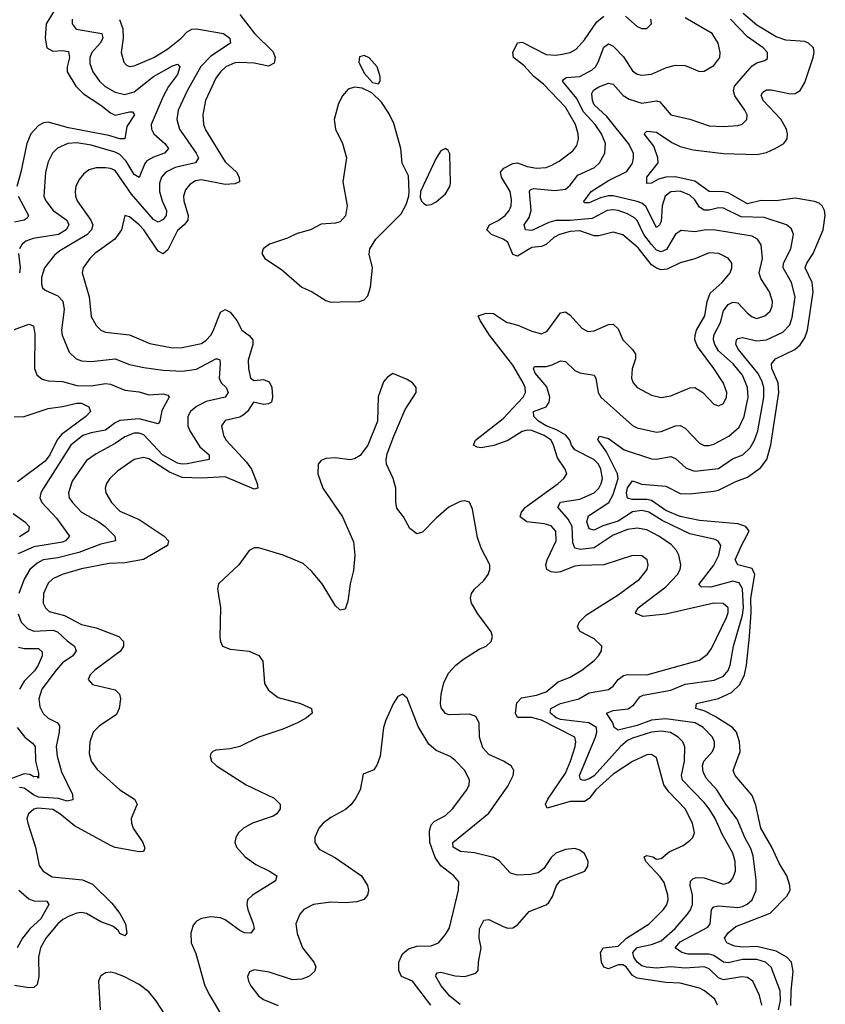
# Model space of a CAD drawing. Header units: inches. Extents: x 1843162 to 1959474, y 907081 to 1016326.
# Tile 304 of 656: x 1930471 to 1933835, y 924553 to 928668. Entities that reach past the tile are written whole.
import ezdxf

# ---------------------------------------------------------------- set-up
doc = ezdxf.new("R2010")
doc.units = ezdxf.units.IN
doc.header["$MEASUREMENT"] = 0
doc.layers.add('B9932', color=7, linetype='Continuous')

msp = doc.modelspace()

# ---------------------------------------------------------------- linework, layer by layer
at = {"layer": 'B9932', "color": 5}
for points, elevation in [([(1930630.1, 928730), (1930582.3, 928650), (1930577.3, 928590), (1930585, 928550), (1930610, 928535.8), (1930650, 928538.8), (1930674.9, 928534.9), (1930678.8, 928510), (1930669, 928470), (1930669.1, 928449.1), (1930706.4, 928390), (1930737.3, 928357.3), (1930810, 928310.9), (1930850, 928278.7), (1930870, 928269.1), (1930930, 928283.2), (1930942.8, 928282.8), (1930950.1, 928270.1), (1930918.6, 928221.4), (1930910.1, 928169.9), (1930890, 928169.6), (1930843.2, 928183.2), (1930675.6, 928215.6), (1930590, 928239.4), (1930570, 928236.6), (1930550, 928225.9), (1930517.2, 928190), (1930500.6, 928150), (1930476.1, 928030), (1930459.2, 927970)], 520), ([(1931390, 928689.5), (1931451.5, 928610), (1931530, 928533.5), (1931537.9, 928510), (1931534.2, 928485.8), (1931510, 928473.3), (1931450, 928486.2), (1931390, 928488.3), (1931370, 928486.7), (1931331.9, 928470), (1931309.5, 928450), (1931290, 928422.5), (1931247.2, 928330), (1931236.1, 928270), (1931239.3, 928230), (1931246.7, 928206.7), (1931330, 928073.1), (1931376.1, 928030), (1931387.3, 928010), (1931389.2, 927990), (1931370, 927982.3), (1931330, 927979.5), (1931230, 927998.7), (1931205.1, 927994.9), (1931181.3, 927978.7), (1931163.9, 927956.1), (1931156, 927930), (1931157, 927910), (1931175.1, 927850), (1931173.7, 927830), (1931158.5, 927810), (1931130, 927787), (1931090, 927705.7), (1931070, 927689.2), (1931050, 927699.9), (1930990, 927789.1), (1930970, 927810.5), (1930930, 927843.5), (1930910, 927849.3), (1930896.6, 927790), (1930868.8, 927750), (1930785.5, 927690), (1930764.8, 927670), (1930736, 927630), (1930732.6, 927610), (1930761.9, 927510), (1930770, 927428), (1930790.2, 927390), (1930810, 927370.2), (1930830, 927361.8), (1930930.1, 927350.1), (1931014.9, 927314.9), (1931110, 927296.8), (1931150, 927297.7), (1931230, 927314.4), (1931250, 927327.8), (1931270, 927348.9), (1931281.2, 927370), (1931310, 927445.8), (1931330, 927455.9), (1931350, 927445.2), (1931377.8, 927410), (1931398.5, 927370), (1931430, 927348.2), (1931444.6, 927330), (1931444.2, 927310), (1931424.7, 927244.7), (1931426.4, 927210), (1931434.9, 927170), (1931450, 927159.7), (1931490, 927164.7), (1931513.7, 927153.7), (1931524.4, 927130), (1931527.6, 927090), (1931522.4, 927070), (1931510, 927062.7), (1931490, 927059), (1931447.8, 927070), (1931422, 927030), (1931405.1, 927014.9), (1931390, 927007.1), (1931330, 926992.3), (1931314.7, 926970), (1931322.2, 926930), (1931334, 926910), (1931418.5, 926818.5), (1931438.7, 926790), (1931463, 926730), (1931465.5, 926710), (1931450, 926705.2), (1931330, 926757), (1931230, 926752.5), (1931150, 926755.3), (1931097.3, 926777.3), (1931010, 926832.9), (1930990, 926838.7), (1930950, 926829.9), (1930879.2, 926780.8), (1930847.1, 926750), (1930833.8, 926730), (1930827.8, 926710), (1930830.9, 926690), (1930854.6, 926650), (1930890, 926614), (1930970, 926578.5), (1931075.2, 926510), (1931093.2, 926490), (1931088.3, 926470), (1930987.8, 926412.2), (1930910, 926397.8), (1930845.1, 926394.9), (1930730, 926372.5), (1930648.9, 926350), (1930610, 926331.6), (1930590, 926313), (1930570.8, 926270), (1930569.6, 926229.6), (1930578.6, 926210), (1930594.7, 926194.7), (1930658.5, 926178.5), (1930730, 926140.1), (1930790, 926126.8), (1930885.3, 926090), (1930905.4, 926070), (1930904.6, 926050), (1930891.7, 926028.3), (1930784.7, 925950), (1930765.5, 925930), (1930757, 925910), (1930774.9, 925890), (1930870, 925867), (1930888.1, 925850), (1930891.8, 925830), (1930886.9, 925790), (1930875.6, 925764.4), (1930803.8, 925716.2), (1930778.4, 925690), (1930764, 925650), (1930761.4, 925601.4), (1930769.5, 925569.5), (1930794.6, 925534.6), (1930889.5, 925449.5), (1930950.3, 925410), (1930957.8, 925397.8), (1930961.7, 925390), (1930936.9, 925330), (1930938, 925310), (1930945, 925290), (1930985.4, 925230), (1930994.3, 925205.7), (1930988.6, 925191.4), (1930970.1, 925189.9), (1930870, 925208.4), (1930850, 925216.3), (1930699.6, 925299.6), (1930638.9, 925350), (1930610, 925367.4), (1930547.5, 925372.5), (1930530.7, 925369.3), (1930507.5, 925350), (1930501.5, 925330), (1930504.8, 925310), (1930537.3, 925210), (1930553.2, 925133.2), (1930569.2, 925110), (1930606.5, 925086.5), (1930733.3, 925073.3), (1930776, 925056), (1930855.8, 924975.8), (1930890, 924932.8), (1930912.9, 924890), (1930918, 924850), (1930910, 924838.9), (1930890, 924849.2), (1930882, 924862), (1930859.7, 924879.7), (1930810, 924898.7), (1930750, 924932.9), (1930730, 924936.9), (1930710, 924934.3), (1930678, 924922), (1930651.9, 924908.1), (1930630.7, 924890), (1930580.7, 924830), (1930558.3, 924790), (1930549.6, 924750), (1930551.1, 924670), (1930543.7, 924636.3), (1930530, 924623.9), (1930510, 924622.7), (1930450, 924632.1)], 580), ([(1933384.7, 924550), (1933374.5, 924574.5), (1933331.6, 924610), (1933310, 924620.4), (1933230, 924641.2), (1933170, 924644.9), (1933050, 924662.1), (1933030, 924673.2), (1933003.4, 924710), (1932990, 924718.5), (1932970, 924718.8), (1932930, 924701.3), (1932910, 924708.7), (1932901.2, 924730), (1932896.5, 924770), (1932908.5, 924790), (1932970, 924797), (1933004.6, 924830), (1933099.8, 924890), (1933159.5, 924950), (1933173.4, 924970), (1933179.6, 924990), (1933177.6, 925010), (1933162.2, 925062.2), (1933146.2, 925086.2), (1933085.4, 925150), (1933079.5, 925170), (1933090, 925175.6), (1933114.8, 925170), (1933130, 925160.5), (1933150, 925162), (1933183.6, 925190), (1933242.4, 925217.6), (1933270, 925237.3), (1933282.7, 925250), (1933289.8, 925270), (1933281.4, 925310), (1933250.4, 925370), (1933181.5, 925441.5), (1933161, 925470), (1933130, 925583.6), (1933110, 925597.1), (1933090, 925596), (1933030, 925568.2), (1932950, 925514.5), (1932877.9, 925450), (1932850, 925414), (1932830, 925401), (1932770, 925400.6), (1932673.6, 925373.6), (1932667.5, 925390), (1932676.9, 925410), (1932750, 925519.8), (1932772.1, 925570), (1932790.9, 925630.9), (1932793.7, 925650), (1932789.9, 925669.9), (1932650, 925740.4), (1932608.2, 925751.8), (1932550, 925752.2), (1932541.5, 925770), (1932547.5, 925812.5), (1932566.5, 925833.5), (1932630, 925844.8), (1932670, 925858.5), (1932719.3, 925900.7), (1932770, 925920.9), (1932818.7, 925950), (1932869.7, 925990), (1932888.3, 926010), (1932901.3, 926030), (1932902, 926050), (1932870, 926080.3), (1932811.3, 926111.3), (1932801.1, 926130), (1932807.9, 926150), (1932838.6, 926181.4), (1932970, 926264.3), (1933059.8, 926330), (1933091.5, 926370), (1933095.7, 926390), (1933091.7, 926410), (1933070, 926427.7), (1933030, 926428.2), (1932910.6, 926389.4), (1932810, 926387), (1932790, 926383.5), (1932730, 926360.3), (1932710, 926358), (1932690, 926360.7), (1932672.7, 926370), (1932668.5, 926390), (1932674.1, 926410), (1932712, 926490), (1932710.3, 926530.3), (1932690, 926552.8), (1932661.2, 926561.2), (1932589.7, 926570), (1932561.1, 926590), (1932567.4, 926610), (1932583.7, 926630), (1932720.3, 926730), (1932744.2, 926750), (1932756, 926770), (1932749.8, 926790), (1932716.7, 926836.7), (1932701.1, 926890), (1932690.9, 926910), (1932661.1, 926930), (1932610, 926950.8), (1932590, 926953), (1932570, 926946.2), (1932510, 926909.6), (1932451, 926889), (1932398.8, 926878.8), (1932381.2, 926881.2), (1932366.7, 926890), (1932374.8, 926910), (1932490, 927000.5), (1932573.2, 927090), (1932584.1, 927110), (1932582.7, 927130), (1932574.4, 927150), (1932530, 927224.3), (1932432.8, 927350), (1932394.5, 927410), (1932386, 927430), (1932419.1, 927440.9), (1932450, 927440.1), (1932503.9, 927403.9), (1932551.6, 927391.6), (1932610, 927365.9), (1932650, 927354.6), (1932673.3, 927366.7), (1932730, 927442.9), (1932750, 927446.2), (1932770, 927433.4), (1932818.4, 927378.4), (1932844.2, 927364.2), (1932870, 927367.8), (1932930, 927394.3), (1932950, 927395.5), (1932970, 927375.8), (1932990.2, 927330), (1933030.2, 927290), (1933043.5, 927270), (1933042.6, 927250), (1933028.8, 927208.8), (1933025.5, 927170), (1933033.2, 927150), (1933050, 927130.2), (1933110, 927098.2), (1933150, 927088.5), (1933190, 927096.1), (1933270, 927129.5), (1933290.1, 927130.1), (1933324.4, 927110), (1933370, 927061.1), (1933390, 927053.4), (1933410, 927064.2), (1933423.1, 927090), (1933423.7, 927110), (1933410, 927148.3), (1933370.4, 927210), (1933302, 927302), (1933291.3, 927330), (1933291.4, 927350), (1933297.9, 927370), (1933332.7, 927430), (1933342, 927490), (1933355, 927525), (1933404.1, 927570), (1933437.7, 927610), (1933445.5, 927630), (1933444.5, 927650), (1933430.4, 927670.4), (1933390.8, 927690.8), (1933350, 927693.2), (1933290, 927668.1), (1933230, 927651), (1933174.5, 927625.5), (1933150, 927622.9), (1933130, 927628.9), (1933110, 927643.8), (1933054.2, 927714.2), (1932990, 927768.9), (1932950, 927779.2), (1932890, 927764.6), (1932870, 927764.7), (1932810, 927785.8), (1932770, 927782.9), (1932725, 927770), (1932702.3, 927757.7), (1932670, 927728.2), (1932650, 927719.9), (1932610, 927715.1), (1932550, 927679.7), (1932530, 927687.1), (1932510, 927738.1), (1932490.9, 927750.9), (1932440.9, 927770), (1932421.7, 927790), (1932432.5, 927810), (1932470, 927828.4), (1932498.2, 927850), (1932515.7, 927870), (1932523.7, 927890), (1932525.3, 927914.7), (1932518.8, 927950), (1932483.9, 928010), (1932479.3, 928030), (1932492.4, 928047.6), (1932530, 928067.1), (1932550, 928069.1), (1932590, 928054), (1932630, 928047.2), (1932669.5, 928050.5), (1932690, 928057.6), (1932723.5, 928076.5), (1932780.6, 928119.4), (1932797.5, 928142.5), (1932804.3, 928170), (1932804.1, 928190), (1932791.7, 928230), (1932750, 928302.1), (1932658.5, 928398.5), (1932617.9, 928430), (1932576.1, 928476.1), (1932534, 928510), (1932530.8, 928530), (1932550, 928570.3), (1932570, 928574), (1932670, 928522.7), (1932710, 928519.5), (1932737, 928523), (1932770, 928530.2), (1932795.2, 928544.8), (1932830, 928582.9), (1932881.6, 928658.4), (1932910, 928682.8)], 580), ([(1933570.5, 924550), (1933561.1, 924590), (1933532.5, 924650), (1933510, 924665.5), (1933487.6, 924667.6), (1933410, 924655.7), (1933390, 924663.6), (1933350, 924701.2), (1933330, 924709.5), (1933250, 924704.2), (1933190, 924710.2), (1933130, 924705.1), (1933088.7, 924708.7), (1933070, 924714.4), (1933050, 924729.9), (1933036.1, 924750), (1933031.4, 924770), (1933050, 924791.3), (1933110, 924803.4), (1933150, 924819.2), (1933208.5, 924870), (1933260.2, 924930), (1933272.4, 924947.6), (1933280.3, 924970), (1933281.2, 925010), (1933271.4, 925050), (1933272.7, 925067.3), (1933282.1, 925077.9), (1933296.5, 925083.5), (1933330, 925082.3), (1933410, 925055.2), (1933430, 925060.7), (1933441.5, 925070), (1933450, 925080.3), (1933460.2, 925110), (1933458.8, 925150), (1933450, 925184.4), (1933405, 925265), (1933375.6, 925330), (1933349.9, 925370), (1933330, 925397.1), (1933239.7, 925490), (1933235.4, 925510), (1933248, 925570), (1933248.8, 925628.8), (1933240.2, 925650), (1933220.6, 925670), (1933188.5, 925688.5), (1933150, 925694.5), (1933110, 925689.9), (1933030, 925665.7), (1933010, 925655.6), (1932980.6, 925630), (1932870, 925508.4), (1932850, 925496.1), (1932830, 925488.7), (1932820.9, 925490), (1932812.8, 925492.8), (1932808.5, 925510), (1932875.4, 925670), (1932881.1, 925690), (1932880.1, 925710), (1932848.6, 925730), (1932730, 925743.4), (1932711.2, 925750), (1932687.3, 925770), (1932686.7, 925773.3), (1932688.7, 925790), (1932730, 925810.1), (1932805.6, 925830), (1932850, 925855.1), (1932930.7, 925869.3), (1932950, 925883.2), (1932969.9, 925910.1), (1932992.5, 925927.5), (1933010, 925931.3), (1933089.9, 925930.1), (1933310, 925991.6), (1933343.1, 926016.9), (1933359.6, 926040.4), (1933422.5, 926170), (1933430.4, 926190), (1933430.4, 926210), (1933408.6, 926228.6), (1933370, 926229.9), (1933170, 926184.1), (1933074.1, 926174.1), (1933045.8, 926185.8), (1933043.1, 926190), (1933054.6, 926210), (1933170, 926298.4), (1933218, 926350), (1933229.2, 926370), (1933232.4, 926390), (1933223.2, 926430), (1933213.7, 926450), (1933193.8, 926473.8), (1933140.7, 926510), (1933090, 926535.3), (1933050, 926542.9), (1933010, 926537.5), (1932950, 926513.9), (1932870, 926461.1), (1932813.1, 926453.1), (1932790, 926459.3), (1932781, 926481), (1932778.9, 926550), (1932761.2, 926581.2), (1932718.4, 926630), (1932730, 926651), (1932810, 926664), (1932870, 926690.7), (1932889.3, 926710), (1932900.1, 926730), (1932905.4, 926750), (1932898.7, 926790), (1932888.9, 926810), (1932868.6, 926830), (1932789.3, 926870), (1932775.8, 926890), (1932769.3, 926910), (1932751.8, 926931.8), (1932713.3, 926953.3), (1932669.9, 926970), (1932638.1, 926990), (1932618.4, 927010), (1932616.8, 927030), (1932670, 927050.2), (1932682.7, 927070), (1932684.8, 927090), (1932673.2, 927133.2), (1932624.3, 927190), (1932617.2, 927210), (1932621.7, 927218.3), (1932670, 927219.1), (1932694.8, 927225.2), (1932730, 927242.7), (1932740.7, 927240.7), (1932750, 927238.8), (1932790, 927201.5), (1932810, 927192.1), (1932870, 927181.6), (1932877.4, 927170), (1932887.6, 927110), (1932898.2, 927090), (1933030, 926972.3), (1933050, 926962.4), (1933130, 926944.5), (1933150, 926946.4), (1933210, 926970.1), (1933230, 926971.8), (1933250, 926960.7), (1933310, 926897.7), (1933330, 926888.9), (1933350, 926887.7), (1933370, 926893.6), (1933433.3, 926926.7), (1933475.5, 926964.5), (1933497, 927010), (1933513, 927090), (1933510.6, 927130), (1933490, 927182.8), (1933450.8, 927230), (1933390, 927283.3), (1933374.1, 927310), (1933368.3, 927330), (1933370.3, 927350), (1933398.2, 927401.8), (1933410, 927451.3), (1933430, 927477.7), (1933450, 927487.5), (1933470, 927484.4), (1933510, 927441.7), (1933530, 927426), (1933550, 927418.5), (1933583.5, 927430), (1933604.6, 927450), (1933614.2, 927470), (1933615.5, 927490), (1933603, 927530), (1933565.6, 927585.6), (1933558.8, 927610), (1933572.6, 927670), (1933567.3, 927727.3), (1933553, 927750), (1933530, 927762.7), (1933369.1, 927789.1), (1933330, 927788.6), (1933290, 927781.7), (1933234, 927786), (1933210, 927771.7), (1933172.6, 927707.4), (1933150, 927696.9), (1933130, 927704.7), (1933110, 927728), (1933077.9, 927770), (1933050, 927828.4), (1933039.2, 927839.2), (1933010, 927856.7), (1932970, 927870.3), (1932950, 927873.3), (1932924, 927870), (1932862.5, 927837.5), (1932770, 927828.5), (1932710, 927828.4), (1932680.4, 927819.6), (1932610, 927787.2), (1932583.5, 927790), (1932578.6, 927810), (1932598.3, 927841.7), (1932607.2, 927870), (1932599.8, 927950), (1932603.3, 927956.7), (1932617.3, 927962.7), (1932705.7, 927954.3), (1932750, 927959.8), (1932770, 927976.8), (1932801.9, 928018.1), (1932872.2, 928050), (1932892.8, 928070), (1932915, 928110), (1932917.7, 928150), (1932900.8, 928190), (1932874.8, 928230), (1932824.2, 928284.2), (1932797.8, 928337.8), (1932738.4, 928410), (1932741.7, 928418.3), (1932753.7, 928426.3), (1932810, 928430.5), (1932862.3, 928457.7), (1932875.9, 928470), (1932886.9, 928490), (1932910, 928553.4), (1932930, 928566.5), (1932950, 928556.3), (1932992.5, 928512.5), (1933030, 928454), (1933050, 928440.6), (1933070, 928435.9), (1933110, 928440.6), (1933172.2, 928467.8), (1933210, 928477.8), (1933250, 928476.6), (1933310, 928451.6), (1933330, 928451.8), (1933370, 928476.5), (1933394.5, 928510), (1933396.8, 928530), (1933387.9, 928570), (1933362.8, 928610), (1933250, 928674.8)], 560), ([(1933001.8, 928681.8), (1933050, 928639.6), (1933070, 928630.3), (1933090, 928630.3), (1933109.7, 928650), (1933107.1, 928670)], 580), ([(1933692.1, 924547.9), (1933692.6, 924610), (1933700.6, 924690), (1933694.7, 924730), (1933674.2, 924750), (1933630, 924775.3), (1933550, 924795.4), (1933490, 924791.9), (1933456.5, 924796.5), (1933424.5, 924810), (1933414.6, 924830), (1933430, 924851.8), (1933461.8, 924878.2), (1933605.7, 924934.3), (1933675.2, 925004.8), (1933688.2, 925030), (1933687.7, 925050), (1933674.9, 925090), (1933642.7, 925142.7), (1933611.7, 925210), (1933566.3, 925290), (1933544.9, 925384.9), (1933530, 925425.6), (1933458.5, 925510), (1933450.7, 925530), (1933479.3, 925610), (1933477.6, 925650), (1933464.8, 925690), (1933448.1, 925710), (1933376, 925756), (1933330, 925779.7), (1933294.7, 925790), (1933297.2, 925810), (1933390, 925831.4), (1933443.7, 925856.3), (1933479.2, 925890), (1933498.5, 925930), (1933507, 925970), (1933518.3, 926090), (1933525.6, 926190), (1933524.8, 926250), (1933540.8, 926350), (1933530, 926374.4), (1933469.8, 926390), (1933459.6, 926410), (1933486.4, 926473.6), (1933518.1, 926530), (1933504.2, 926550), (1933470, 926560.5), (1933310, 926574.3), (1933230, 926592.2), (1933170, 926616.1), (1933110, 926658.9), (1933090, 926663.3), (1933030, 926662.4), (1933010, 926668.1), (1933005.4, 926690), (1933010, 926712.1), (1933030, 926740.9), (1933070, 926726.8), (1933170, 926718), (1933230, 926687.3), (1933270, 926686.7), (1933370, 926697.7), (1933390, 926701.6), (1933462.2, 926737.8), (1933510, 926755.4), (1933564.9, 926795.1), (1933591.2, 926830), (1933608.7, 926891.3), (1933641.9, 927110), (1933639.2, 927150), (1933612.7, 927210), (1933610.6, 927230), (1933627.6, 927250), (1933708.3, 927290), (1933730, 927308.4), (1933750, 927338.9), (1933760.9, 927370), (1933785, 927530), (1933780.4, 927570), (1933751.8, 927630), (1933758.3, 927650), (1933784.8, 927690), (1933826.1, 927790), (1933835.4, 927850), (1933832.2, 927870), (1933822, 927890), (1933810, 927901), (1933790, 927908.5), (1933710, 927921.4), (1933630, 927910.7), (1933567.9, 927912.1), (1933510, 927898.7), (1933430, 927943.6), (1933410, 927948.5), (1933350, 927949), (1933290, 927992.2), (1933208.7, 928011.3), (1933170, 928009.9), (1933139.4, 928000.6), (1933110, 927984.5), (1933090, 927983.6), (1933090.8, 928010), (1933138, 928070), (1933136.2, 928090), (1933119.2, 928139.2), (1933079.2, 928190), (1933090, 928202.3), (1933130, 928198.1), (1933194.9, 928154.9), (1933230, 928138.1), (1933283.2, 928123.2), (1933410, 928108.5), (1933550, 928103.9), (1933590, 928112.9), (1933626.3, 928130), (1933661.7, 928150), (1933675.8, 928170), (1933678.1, 928190), (1933673.7, 928210), (1933650, 928251.4), (1933575.4, 928330), (1933567.4, 928352.6), (1933574.7, 928365.3), (1933590, 928374.1), (1933610, 928374.2), (1933690, 928357.4), (1933710, 928359.3), (1933730, 928371), (1933750, 928404.4), (1933784.8, 928510), (1933789.5, 928530), (1933786.4, 928550), (1933765.2, 928570), (1933750, 928576.3), (1933670, 928581.8), (1933630, 928595.4), (1933550, 928644.5), (1933492.9, 928692.9)], 520), ([(1930888.3, 928668.3), (1930901.8, 928630), (1930903.3, 928590), (1930895.4, 928530), (1930905.8, 928490), (1930917.6, 928477.6), (1930930, 928472.6), (1930950, 928474.5), (1931030.8, 928510), (1931090, 928546.3), (1931145.8, 928590), (1931170, 928616.2), (1931190, 928628.5), (1931210, 928629.1), (1931322.6, 928610), (1931349.2, 928590), (1931351.2, 928570), (1931270, 928515.3), (1931227.4, 928472.6), (1931170.1, 928370), (1931133.7, 928290), (1931127.9, 928250), (1931138.8, 928210), (1931208.3, 928110), (1931217.4, 928090), (1931205.5, 928070), (1931121.2, 928050), (1931081.1, 928030), (1931062.9, 928010), (1931054.9, 927985.1), (1931055.4, 927950), (1931065.7, 927910), (1931084.5, 927870), (1931082.3, 927850), (1931070, 927832), (1931050, 927821.6), (1931030, 927833.3), (1930938.4, 927938.4), (1930870, 928036.9), (1930850, 928046.4), (1930830, 928049), (1930790, 928048.6), (1930760.4, 928039.6), (1930737.7, 928022.3), (1930720, 928000), (1930706.2, 927970), (1930703, 927950), (1930704.3, 927930), (1930711.9, 927910), (1930768.6, 927830), (1930776.1, 927810), (1930771.8, 927790), (1930751.6, 927768.4), (1930638.3, 927701.7), (1930616.1, 927683.9), (1930575.3, 927630), (1930562.5, 927590), (1930562.3, 927562.3), (1930567.2, 927547.2), (1930577.5, 927537.5), (1930630, 927514), (1930651.7, 927491.7), (1930656.3, 927456.3), (1930646, 927370), (1930649, 927349), (1930678.3, 927278.3), (1930706.5, 927250), (1930730, 927242.1), (1930770, 927238.7), (1930870, 927250.1), (1930930, 927227), (1930990, 927214.7), (1931070, 927203.8), (1931150, 927198.9), (1931210, 927207.8), (1931290, 927251.1), (1931298, 927250), (1931306.7, 927246.7), (1931308.1, 927230), (1931303.6, 927170), (1931312.9, 927150), (1931334.1, 927130), (1931342.3, 927110), (1931328.8, 927090), (1931250, 927072.5), (1931209.2, 927050.8), (1931184.6, 927030), (1931173.4, 927010), (1931173.9, 926970), (1931181.7, 926950), (1931223, 926883), (1931263.1, 926850), (1931262.4, 926830), (1931170, 926812), (1931150, 926810.3), (1931130, 926814.7), (1931068, 926850), (1930990, 926932.3), (1930970, 926940.3), (1930950, 926940.4), (1930910, 926924.5), (1930870, 926896.2), (1930790, 926854.1), (1930750, 926825), (1930690, 926739.7), (1930674.4, 926690), (1930678.2, 926670), (1930691.1, 926650), (1930729.2, 926610), (1930801.5, 926570), (1930828.8, 926550), (1930869.2, 926510), (1930872, 926490), (1930810, 926475.6), (1930718.9, 926441.1), (1930630, 926418.8), (1930569.2, 926410), (1930543.9, 926396.1), (1930513.5, 926370), (1930490.6, 926330), (1930468, 926270)], 560), ([(1930690.9, 928670), (1930690.9, 928650), (1930707.5, 928627.5), (1930813.6, 928610), (1930817.8, 928590), (1930806.9, 928570), (1930772.7, 928530), (1930764.8, 928510), (1930764.8, 928484.8), (1930777.2, 928450), (1930804.2, 928410), (1930828.1, 928388.1), (1930870, 928364.7), (1930910, 928355.3), (1930950, 928366.1), (1931029.6, 928430.4), (1931110, 928474.1), (1931130, 928481.1), (1931140.6, 928470), (1931130, 928438.9), (1931092.2, 928387.8), (1931070, 928346.8), (1931019.9, 928230), (1931021.2, 928210), (1931030.8, 928190), (1931077.5, 928150), (1931092.6, 928130), (1931075.6, 928110), (1931030, 928093.7), (1931002.4, 928077.6), (1930993.4, 928066.6), (1930970, 928008.7), (1930950, 928020.2), (1930916.5, 928076.5), (1930890, 928103.6), (1930870, 928113.7), (1930770, 928143.7), (1930710, 928152.4), (1930673, 928150), (1930629.6, 928130.4), (1930607.7, 928110), (1930590, 928073.3), (1930578.4, 928030), (1930572, 927930), (1930580.1, 927910), (1930610.6, 927870), (1930667.5, 927830), (1930676.8, 927810), (1930665.6, 927790), (1930633.5, 927770), (1930527, 927753), (1930497.5, 927742.5), (1930481.9, 927730), (1930470.7, 927710)], 540), ([(1933640.1, 924530), (1933648.3, 924570), (1933647.1, 924610), (1933609, 924709), (1933585.8, 924730), (1933550, 924740.5), (1933490, 924740.5), (1933430, 924726.6), (1933410, 924729.6), (1933370, 924757), (1933350, 924763.5), (1933263.2, 924763.2), (1933236.9, 924770), (1933209.2, 924790), (1933230, 924814.4), (1933344.5, 924875.5), (1933355.1, 924890), (1933360.4, 924950), (1933370, 924960.8), (1933390, 924964.9), (1933470, 924958), (1933490, 924962.4), (1933508.8, 924971.2), (1933529.9, 924990), (1933546.5, 925030), (1933546.8, 925073.2), (1933533.7, 925173.7), (1933524.5, 925204.5), (1933499.4, 925250), (1933467, 925327), (1933420.1, 925390), (1933383.1, 925450), (1933338.6, 925498.6), (1933325.4, 925525.4), (1933322.7, 925550), (1933327.8, 925570), (1933364.1, 925610), (1933372.7, 925630), (1933372.7, 925650), (1933364.6, 925670), (1933326, 925710), (1933291.7, 925730), (1933170, 925745.8), (1933110, 925740.4), (1933050, 925718.2), (1932970, 925699), (1932953.5, 925710), (1932947.6, 925730), (1932922.4, 925770), (1932950, 925781.7), (1933012.3, 925787.7), (1933035.5, 925804.5), (1933061.5, 925838.5), (1933074.6, 925845.4), (1933190, 925865.6), (1933250, 925890.9), (1933371.7, 925908.3), (1933410, 925924.6), (1933430, 925948.7), (1933438.4, 925970), (1933451.9, 926050), (1933490, 926178.8), (1933493.7, 926210), (1933489.9, 926289.9), (1933475.2, 926315.2), (1933450, 926320.8), (1933357, 926297), (1933317.2, 926297.2), (1933307.9, 926307.9), (1933370, 926388.2), (1933391.1, 926430), (1933399.2, 926470), (1933388.3, 926488.3), (1933375, 926495), (1933270, 926519.3), (1933154.6, 926574.6), (1933098.1, 926610), (1933070, 926616.8), (1933030, 926611.3), (1932970, 926572.7), (1932906.7, 926553.3), (1932870, 926534.8), (1932850, 926540.8), (1932840.1, 926570), (1932846.2, 926593.8), (1932931.4, 926650), (1932950, 926683), (1932971, 926750), (1932967.6, 926770), (1932922, 926862), (1932886.6, 926910), (1932885.1, 926914.9), (1932892.9, 926927.1), (1932930, 926917.1), (1932996.1, 926870), (1933110, 926832.7), (1933130, 926830.6), (1933190, 926843), (1933210, 926833.4), (1933253.9, 926793.9), (1933290, 926781.2), (1933390, 926791.7), (1933447.9, 926832.1), (1933490.6, 926849.4), (1933521.2, 926878.8), (1933539.5, 926910), (1933553.4, 926950), (1933579.2, 927090), (1933578.5, 927130), (1933570, 927159.1), (1933553.7, 927190), (1933472.8, 927290), (1933461.9, 927310), (1933464.6, 927330), (1933470, 927335.9), (1933490, 927340.1), (1933550, 927326.2), (1933590, 927330.5), (1933658.4, 927361.6), (1933687.3, 927392.7), (1933697.4, 927422.6), (1933709.2, 927510), (1933693.9, 927570), (1933659.6, 927630), (1933661.1, 927650), (1933691.1, 927710), (1933702, 927770), (1933693.7, 927793.7), (1933673.3, 927810), (1933580.5, 927840.5), (1933483.6, 927843.6), (1933410, 927879.9), (1933390, 927881.4), (1933350, 927871.3), (1933330, 927871.8), (1933310, 927884.4), (1933290, 927914.2), (1933270, 927934.1), (1933230, 927951.6), (1933190, 927948.7), (1933166.4, 927930), (1933154.8, 927890), (1933150, 927823.6), (1933143.2, 927810), (1933130, 927799.4), (1933086.6, 927886.6), (1933070, 927900.2), (1933050, 927908.1), (1932950, 927931.5), (1932930, 927931.8), (1932896.2, 927923.8), (1932850, 927901.7), (1932830, 927902.7), (1932827.7, 927907.7), (1932858.4, 927950), (1932930, 927995.8), (1933006.5, 928033.5), (1933030, 928067.9), (1933034.8, 928090), (1933033.9, 928110), (1933013.7, 928150), (1932923.5, 928263.5), (1932870, 928311.7), (1932862.8, 928330), (1932860.9, 928359.1), (1932867, 928373), (1932890, 928386.6), (1932930, 928402.4), (1932950, 928398.7), (1932991.2, 928351.2), (1933016, 928336), (1933070, 928318.3), (1933130, 928328.7), (1933144.2, 928324.2), (1933190.2, 928270.2), (1933270, 928251.8), (1933350, 928224.7), (1933410, 928220.8), (1933470, 928225.4), (1933488.8, 928231.2), (1933508, 928250), (1933508.7, 928270), (1933499.8, 928290), (1933458.1, 928350), (1933452.7, 928370), (1933456.8, 928390), (1933530, 928474.3), (1933550, 928487.8), (1933582.3, 928497.7), (1933594.2, 928505.8), (1933594, 928530), (1933575.8, 928550), (1933510, 928595.8), (1933439.1, 928670)], 540), ([(1930464.8, 927930), (1930508.4, 927850), (1930501.8, 927838.2), (1930490.4, 927830), (1930450, 927821.8)], 520), ([(1930466.4, 927690), (1930473.6, 927630), (1930470.1, 927610)], 540), ([(1930450, 927373.6), (1930510, 927395), (1930528.4, 927388.4), (1930534.3, 927354.3), (1930532.8, 927210), (1930543.2, 927183.2), (1930565.1, 927165.1), (1930590, 927159), (1930650, 927156.3), (1930710, 927139.2), (1930770, 927137.5), (1930830, 927146.8), (1930850, 927144.5), (1930910, 927118.9), (1930970, 927112.6), (1931010, 927100.5), (1931070, 927104.4), (1931090, 927098.4), (1931096, 927090), (1931065.5, 927034.5), (1931056.6, 926990), (1931050, 926979.1), (1930970, 926999.7), (1930890, 926992.8), (1930870, 926983), (1930830, 926952.3), (1930770, 926941.9), (1930734.6, 926930), (1930685, 926890), (1930570.1, 926710), (1930558.9, 926690), (1930555.1, 926670), (1930564.1, 926650), (1930625, 926585), (1930678.6, 926510), (1930662, 926490), (1930650, 926485.1), (1930530, 926464.7), (1930464.8, 926435.2)], 540), ([(1932310, 924553.1), (1932267.9, 924587.9), (1932230.9, 924630), (1932208.7, 924670), (1932210, 924677.3), (1932214.9, 924685.1), (1932230, 924688.3), (1932290, 924672.4), (1932330, 924669.2), (1932376.4, 924683.6), (1932385.4, 924694.6), (1932387, 924730), (1932398.1, 924790), (1932389.4, 924830), (1932391.1, 924868.9), (1932410, 924905.2), (1932430, 924907.6), (1932490, 924878.1), (1932510, 924871.7), (1932530, 924872.8), (1932550, 924885.6), (1932599.2, 924940.8), (1932670, 924969.3), (1932680.8, 924979.2), (1932696.7, 925003.3), (1932712.8, 925050), (1932729, 925071), (1932831.5, 925110), (1932844, 925130), (1932844.7, 925150), (1932830, 925182.9), (1932810, 925197.4), (1932790, 925204.4), (1932750, 925200.3), (1932710, 925185.1), (1932690, 925166.3), (1932659.8, 925120.2), (1932637, 925103), (1932604.6, 925095.4), (1932550, 925092.6), (1932521.4, 925101.4), (1932473.4, 925153.4), (1932450, 925166.6), (1932370, 925186.5), (1932311.9, 925191.9), (1932281, 925210), (1932280.3, 925230), (1932430, 925352.1), (1932510, 925465.5), (1932531.4, 925510), (1932534.8, 925530), (1932524, 925550), (1932491.3, 925570), (1932430, 925597.7), (1932405.4, 925625.4), (1932391.1, 925670), (1932389.9, 925730), (1932376.1, 925756.1), (1932350, 925765.7), (1932263.4, 925763.4), (1932249.1, 925769.1), (1932231.9, 925791.9), (1932227.9, 925810), (1932231.5, 925850), (1932242.8, 925897.2), (1932262.4, 925937.6), (1932292.3, 925970), (1932324.2, 925995.8), (1932390, 926037.5), (1932419.5, 926050), (1932440.7, 926070), (1932446, 926090), (1932440.5, 926110), (1932384.8, 926184.8), (1932358.3, 926230), (1932354.1, 926250), (1932358.3, 926270), (1932370, 926288.2), (1932410, 926324.2), (1932427.4, 926350), (1932434.1, 926370), (1932434.3, 926390), (1932398.9, 926458.9), (1932383.6, 926503.6), (1932362.4, 926622.4), (1932350, 926651.5), (1932330, 926657.7), (1932310, 926654.2), (1932263.6, 926630), (1932210, 926585.3), (1932153.5, 926526.5), (1932130, 926518.8), (1932101, 926541), (1932073.9, 926590), (1932046.1, 926626.1), (1932041.5, 926650), (1932041.6, 926710), (1932030.7, 926750), (1932003.7, 926810), (1932001.6, 926830), (1932005.9, 926854.1), (1932033.2, 926926.8), (1932081.5, 927038.5), (1932127.3, 927110), (1932127, 927130), (1932112, 927150), (1932090, 927164.5), (1932030, 927189.3), (1932006.6, 927173.4), (1931990, 927154), (1931968.9, 927091.1), (1931964.9, 926990), (1931924.7, 926890), (1931892.9, 926847.1), (1931870, 926832.8), (1931850, 926828.9), (1931790, 926837.4), (1931750, 926834.5), (1931730, 926825.6), (1931718, 926810), (1931715.8, 926770), (1931737.2, 926710), (1931819.6, 926590), (1931865.2, 926485.2), (1931871.1, 926430), (1931865.4, 926365.4), (1931851.5, 926310), (1931842, 926238), (1931830, 926204), (1931810, 926200.9), (1931790, 926218.7), (1931734.1, 926310), (1931690, 926363.4), (1931655.1, 926395.1), (1931571.1, 926430), (1931470, 926460.8), (1931450, 926460.4), (1931430.2, 926449.8), (1931386.5, 926390), (1931300.9, 926310), (1931297.8, 926290), (1931310.2, 926210.2), (1931307.3, 926087.3), (1931309.2, 926069.2), (1931318.4, 926050), (1931350, 926036.9), (1931430, 926029.2), (1931470, 926010.3), (1931487.2, 925987.2), (1931494.1, 925894.1), (1931510, 925865.8), (1931550, 925835), (1931644, 925810), (1931690.4, 925790), (1931692, 925770), (1931668.9, 925750), (1931631, 925729), (1931570, 925703), (1931470.2, 925669.8), (1931390, 925630.9), (1931350, 925620.9), (1931290, 925615.1), (1931277.3, 925610), (1931270, 925601.2), (1931266, 925590), (1931272.2, 925570), (1931292.7, 925550), (1931416.9, 925470), (1931534.2, 925414.2), (1931558.6, 925390), (1931558.8, 925370), (1931545.5, 925350), (1931530, 925339), (1931443.1, 925310), (1931406.3, 925290), (1931385.5, 925270), (1931373.8, 925250), (1931370.3, 925230), (1931376.9, 925210), (1931412.8, 925170), (1931457, 925137), (1931514.9, 925110), (1931544.4, 925090), (1931539.3, 925070), (1931443.6, 925010), (1931423, 924990), (1931419.8, 924970), (1931423.4, 924950), (1931446.9, 924890), (1931450.1, 924870), (1931436.4, 924850), (1931410, 924852.5), (1931390, 924862.5), (1931330, 924906.7), (1931310, 924914.1), (1931270, 924918.6), (1931230, 924912.4), (1931210, 924900.4), (1931196.3, 924883.7), (1931185.6, 924850), (1931187.2, 924810), (1931206.2, 924766.2), (1931244, 924630), (1931264.8, 924590), (1931330, 924482)], 620), ([(1930448.8, 927008.8), (1930490, 927008.9), (1930590, 927043.3), (1930650, 927050.8), (1930710, 927065.6), (1930730, 927064.8), (1930759.6, 927050), (1930767.6, 927030), (1930748, 927010), (1930645.7, 926934.3), (1930627.7, 926912.3), (1930597.2, 926850), (1930577.4, 926822.6), (1930462.8, 926737.2)], 520), ([(1930443.8, 926603.8), (1930492.6, 926570), (1930511.5, 926550), (1930508, 926530), (1930470, 926507.4)], 520), ([(1930464.8, 926184.8), (1930476.8, 926150), (1930503.4, 926123.4), (1930530, 926112.6), (1930610, 926116.3), (1930629.8, 926109.8), (1930670, 926071.7), (1930700.2, 926050), (1930707.6, 926030), (1930692.6, 926010), (1930650, 925979.6), (1930623.1, 925950), (1930563.8, 925870), (1930551.2, 925830), (1930555.9, 925795.9), (1930568.8, 925768.8), (1930590, 925749.2), (1930629.3, 925729.3), (1930637.4, 925717.4), (1930636.8, 925690), (1930623.9, 925630), (1930627.2, 925590), (1930645.4, 925525.4), (1930691.7, 925430), (1930692.6, 925407.4), (1930670, 925402.7), (1930633.6, 925413.6), (1930550, 925418.6), (1930528.6, 925428.6), (1930490, 925457.2), (1930470, 925458.9)], 560), ([(1930466.3, 926046.3), (1930490, 926040.1), (1930550, 926040.4), (1930565.6, 926025.6), (1930565.2, 926010), (1930548.8, 925970), (1930533.4, 925946.6), (1930490, 925903.4), (1930470.1, 925870)], 540), ([(1932188.2, 924550), (1932111.8, 924650), (1932065.8, 924670), (1932054.5, 924694.5), (1932054, 924730), (1932070, 924764.7), (1932094.9, 924785.1), (1932130, 924796.1), (1932190, 924797.7), (1932220.5, 924810), (1932250, 924844.9), (1932266.8, 924873.2), (1932304.1, 925030), (1932305.1, 925065.1), (1932284.7, 925090), (1932230, 925132.7), (1932206.8, 925166.8), (1932184.5, 925230), (1932182, 925278), (1932190, 925303.1), (1932202.1, 925317.9), (1932250, 925342.9), (1932279.3, 925370), (1932338.5, 925450), (1932348, 925470), (1932349.8, 925490), (1932330, 925529.7), (1932290, 925572.8), (1932269, 925589), (1932210, 925613.7), (1932180.4, 925640.4), (1932134.8, 925714.8), (1932090, 925833.2), (1932070, 925849.2), (1932050, 925839), (1932030.4, 925809.6), (1931999.9, 925740.1), (1931990.3, 925709.7), (1931976.9, 925590), (1931964.2, 925555.8), (1931950, 925533.2), (1931905.4, 925514.6), (1931893, 925450), (1931872.7, 925410), (1931853.5, 925386.5), (1931832.1, 925367.9), (1931770, 925333.7), (1931738.7, 925310), (1931720.9, 925290), (1931703.1, 925250), (1931704.2, 925230), (1931722.2, 925202.2), (1931790, 925166), (1931898.7, 925090), (1931923.6, 925050), (1931927.4, 925030), (1931923.1, 925010), (1931908, 924992), (1931878.6, 924981.4), (1931830, 924977.3), (1931770, 924980.5), (1931698, 924970), (1931658.4, 924950), (1931641.3, 924930), (1931624.2, 924890), (1931630.4, 924849.6), (1931652.2, 924790), (1931700.2, 924730), (1931707.8, 924710), (1931702.6, 924690), (1931678.7, 924670), (1931650, 924658.3), (1931610, 924655.4), (1931512.8, 924687.2), (1931450, 924697.7), (1931430.3, 924689.7), (1931422.6, 924670), (1931426.5, 924650), (1931436.9, 924630), (1931468.6, 924588.6), (1931490, 924573.1), (1931550, 924547.9)], 640), ([(1930461.4, 925710), (1930492.7, 925670), (1930524.7, 925644.7), (1930535.3, 925630), (1930537.4, 925570), (1930550, 925518.8), (1930550, 925499), (1930545.1, 925505.1), (1930530, 925503.4), (1930514, 925514), (1930490, 925516.4), (1930430, 925494.7)], 540), ([(1930467.8, 925030), (1930510, 924994.8), (1930530, 924986.2), (1930584.1, 924984.1), (1930593.2, 924970), (1930559.3, 924910), (1930514.5, 924870), (1930482.6, 924830), (1930460.1, 924790)], 560), ([(1931196.1, 924330), (1931039.2, 924570), (1931010, 924605), (1930970, 924636.7), (1930906.3, 924670), (1930870, 924684), (1930850, 924687.7), (1930830, 924684.7), (1930808.6, 924671.4), (1930800.3, 924650), (1930806.8, 924530)], 620)]:
    msp.add_lwpolyline(points, dxfattribs=dict(at, elevation=elevation))
at = {"layer": 'B9932', "color": 5, "elevation": 620}
for points in [[(1931910, 928518.4), (1931890, 928512.3), (1931887.8, 928490), (1931910, 928444.4), (1931944.9, 928404.9), (1931970, 928399.1), (1931976.3, 928410), (1931977.2, 928430), (1931964, 928470), (1931930, 928507.6)], [(1931870, 928386.2), (1931842.4, 928377.6), (1931819.6, 928350), (1931802.7, 928317.3), (1931784, 928250), (1931790.1, 928210.1), (1931819.3, 928150), (1931835.5, 928090), (1931820.2, 927990), (1931839.4, 927890), (1931832.3, 927847.7), (1931810, 927823.1), (1931790, 927816.8), (1931730, 927813.1), (1931686, 927790), (1931630, 927773.6), (1931590, 927754), (1931514.8, 927730), (1931487.7, 927710), (1931483, 927690), (1931494.9, 927670), (1931564.3, 927624.3), (1931649.6, 927549.6), (1931692.2, 927530), (1931750, 927494.4), (1931770, 927487.9), (1931810, 927489.1), (1931890, 927490.4), (1931910, 927497.1), (1931925.7, 927514.3), (1931936.4, 927550), (1931944.7, 927630), (1931930, 927688), (1931933.7, 927710), (1931958.9, 927750), (1932063.7, 927856.3), (1932084.7, 927895.3), (1932095.8, 927930), (1932097.4, 927950), (1932095.1, 928015.1), (1932068.6, 928068.6), (1932062.8, 928130), (1932033.1, 928233.1), (1932014.7, 928274.7), (1931982.7, 928322.7), (1931941.4, 928361.4), (1931901.6, 928381.6)], [(1932250, 928129.3), (1932230, 928119.5), (1932210, 928089.5), (1932145.7, 927950), (1932144.2, 927924.2), (1932149.1, 927909.1), (1932159.3, 927899.3), (1932170, 927892.2), (1932190, 927896), (1932210, 927906.3), (1932250, 927940.3), (1932267.1, 927970), (1932270, 927984.7), (1932267.5, 928107.5), (1932260.9, 928120.9)]]:
    msp.add_lwpolyline(points, close=True, dxfattribs=at)

doc.saveas('drawing.dxf')
